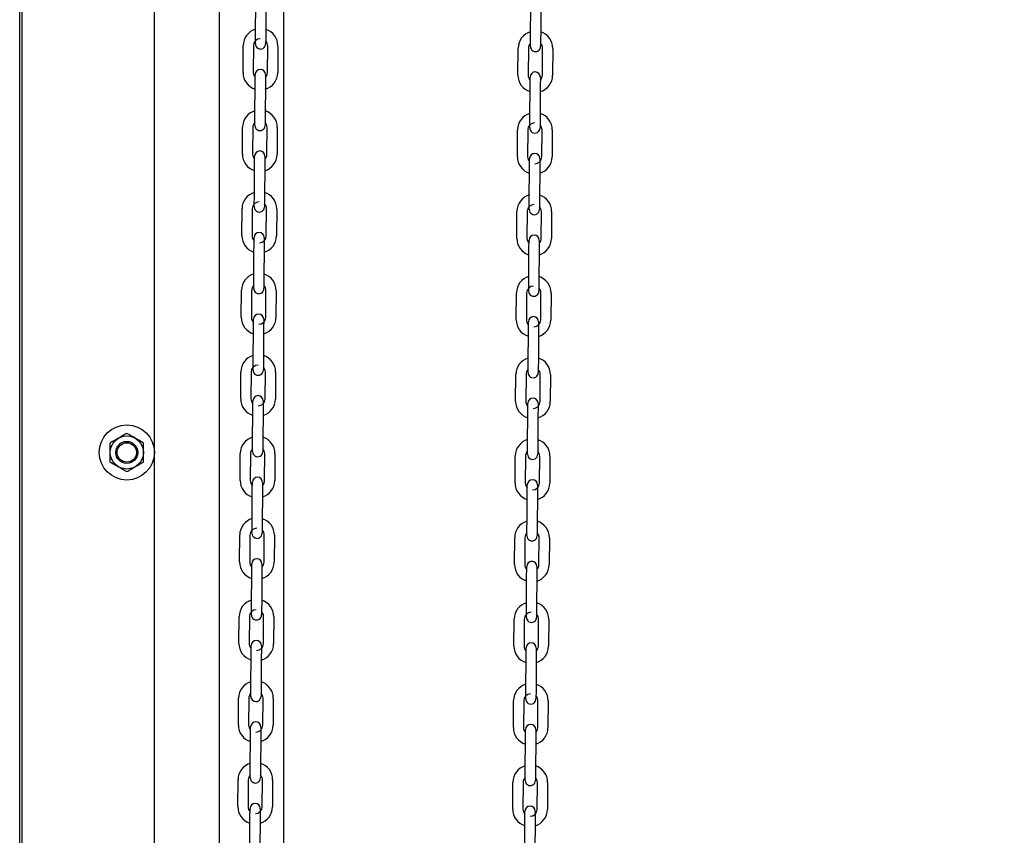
# Model space of a CAD drawing. Header units: inches. Extents: x 170 to 312, y 215 to 248.
# Tile 949 of 987: x 308.559 to 309.32, y 242.638 to 243.268. Entities that reach past the tile are written whole.
import ezdxf

# ---------------------------------------------------------------- set-up
doc = ezdxf.new("R2010")
doc.units = ezdxf.units.IN
doc.header["$LTSCALE"] = 0.25
doc.header["$MEASUREMENT"] = 0
doc.layers.add('ANNOTATIONS', color=1, linetype='Continuous')
doc.layers.add('MOTOR RH', color=7, linetype='Continuous')
doc.styles.add('ARIAL', font='arial.ttf', dxfattribs={"height": 0.09375})
doc.dimstyles.new('STANDARD$0', dxfattribs={"dimtxt": 0.09375, "dimasz": 0.09375, "dimexe": 0.03125, "dimexo": 0.046875, "dimgap": 0.09, "dimtad": 0, "dimtih": 1, "dimtoh": 1, "dimdec": 4, "dimzin": 0, "dimdsep": 46, "dimtxsty": 'ARIAL', "dimcen": 0.09, "dimadec": 0, "dimazin": 0, "dimtfac": 1, "dimtdec": 4, "dimtofl": 0, "dimtmove": 0, "dimatfit": 1, "dimfxl": 1, "dimtolj": 1, "dimtzin": 0, "dimarcsym": 0})

# ---------------------------------------------------------------- blocks, each defined once
blk = doc.blocks.new('*D80')
at = {"layer": 'ANNOTATIONS', "color": 0, "lineweight": -2, "transparency": 16777216}
for p, q in [((308.60615, 244.12505), (310.45212, 244.12505)), ((310.42087, 244.0313), (310.42087, 242.33167)), ((310.42087, 240.19717), (310.42087, 241.89681)), ((309.69034, 240.10342), (310.45212, 240.10342))]:
    blk.add_line(p, q, dxfattribs=at)
at = {"layer": 'ANNOTATIONS', "color": 0, "transparency": 16777216}
for points in [[(310.40524, 244.0313), (310.43649, 244.0313), (310.42087, 244.12505)], [(310.40524, 240.19717), (310.43649, 240.19717), (310.42087, 240.10342)]]:
    blk.add_solid(points, dxfattribs=at)
at = {"layer": 'defpoints', "color": 0, "transparency": 16777216}
for p in [(308.55928, 244.12505), (309.64347, 240.10342), (310.42087, 240.10342)]:
    blk.add_point(p, dxfattribs=at)
at = {"layer": 'ANNOTATIONS', "color": 0, "transparency": 16777216, "insert": (310.42087, 242.11424), "char_height": 0.09375, "attachment_point": 5, "style": 'ARIAL'}
blk.add_mtext('\\A1;OPENING\\PHEIGHT', dxfattribs=at)
blk = doc.blocks.new('*D81')
at = {"layer": 'ANNOTATIONS', "color": 0, "lineweight": -2, "transparency": 16777216}
for p, q in [((308.60615, 244.96103), (311.1071, 244.96103)), ((311.07585, 244.86728), (311.07585, 242.74966)), ((311.07585, 240.19717), (311.07585, 242.3148)), ((310.61068, 240.10342), (311.1071, 240.10342))]:
    blk.add_line(p, q, dxfattribs=at)
at = {"layer": 'ANNOTATIONS', "color": 0, "transparency": 16777216}
for points in [[(311.06023, 244.86728), (311.09148, 244.86728), (311.07585, 244.96103)], [(311.06023, 240.19717), (311.09148, 240.19717), (311.07585, 240.10342)]]:
    blk.add_solid(points, dxfattribs=at)
at = {"layer": 'defpoints', "color": 0, "transparency": 16777216}
for p in [(308.55928, 244.96103), (310.56381, 240.10342), (311.07585, 240.10342)]:
    blk.add_point(p, dxfattribs=at)
at = {"layer": 'ANNOTATIONS', "color": 0, "transparency": 16777216, "insert": (311.07585, 242.53223), "char_height": 0.09375, "attachment_point": 5, "style": 'ARIAL'}
blk.add_mtext('\\A1;TOTAL\\PHEIGHT', dxfattribs=at)

msp = doc.modelspace()

# ---------------------------------------------------------------- linework, layer by layer
at = {"layer": 'MOTOR RH'}
for p, q in [((308.55928, 240.10342), (308.55928, 245.60178)), ((308.5611, 240.1061), (308.5611, 244.91339)), ((308.6633, 240.1061), (308.6633, 244.91339)), ((308.71333, 244.63662), (308.71333, 240.10342)), ((308.76336, 240.1061), (308.76336, 244.29598)), ((308.74143, 243.25826), (308.74158, 243.27913)), ((308.74945, 243.27907), (308.7493, 243.25821)), ((308.95378, 243.25629), (308.95393, 243.27716)), ((308.9618, 243.2771), (308.96165, 243.25624)), ((308.73176, 243.22683), (308.73191, 243.2477)), ((308.73978, 243.24764), (308.73963, 243.22678)), ((308.75065, 243.2267), (308.7508, 243.24757)), ((308.75868, 243.24751), (308.75853, 243.22664)), ((308.94411, 243.22487), (308.94425, 243.24573)), ((308.95213, 243.24568), (308.95198, 243.22481)), ((308.963, 243.22473), (308.96315, 243.2456)), ((308.97103, 243.24554), (308.97088, 243.22468)), ((308.74098, 243.19526), (308.74113, 243.21613)), ((308.74901, 243.21607), (308.74886, 243.19521)), ((308.95333, 243.1933), (308.95348, 243.21416)), ((308.96135, 243.21411), (308.96121, 243.19324)), ((308.73131, 243.16384), (308.73146, 243.1847)), ((308.73933, 243.18465), (308.73918, 243.16378)), ((308.75021, 243.1637), (308.75036, 243.18457)), ((308.75823, 243.18451), (308.75808, 243.16365)), ((308.94366, 243.16187), (308.94381, 243.18273)), ((308.95168, 243.18268), (308.95153, 243.16181)), ((308.96256, 243.16173), (308.96271, 243.1826)), ((308.97058, 243.18254), (308.97043, 243.16168)), ((308.74054, 243.13227), (308.74069, 243.15313)), ((308.74856, 243.15308), (308.74841, 243.13221)), ((308.95289, 243.1303), (308.95303, 243.15116)), ((308.96091, 243.15111), (308.96076, 243.13024)), ((308.73087, 243.10084), (308.73101, 243.1217)), ((308.73889, 243.12165), (308.73874, 243.10078)), ((308.74047, 243.12302), (308.74047, 243.12304)), ((308.74976, 243.1007), (308.74991, 243.12157)), ((308.75778, 243.12151), (308.75764, 243.10065)), ((308.94321, 243.09887), (308.94336, 243.11974)), ((308.95124, 243.11968), (308.95109, 243.09881)), ((308.96211, 243.09874), (308.96226, 243.1196)), ((308.97013, 243.11955), (308.96999, 243.09868)), ((308.74009, 243.06927), (308.74024, 243.09013)), ((308.74811, 243.09008), (308.74796, 243.06921)), ((308.95244, 243.0673), (308.95259, 243.08817)), ((308.96046, 243.08811), (308.96031, 243.06724)), ((308.73042, 243.03784), (308.73057, 243.0587)), ((308.73844, 243.05865), (308.73829, 243.03778)), ((308.74932, 243.0377), (308.74946, 243.05857)), ((308.75734, 243.05851), (308.75719, 243.03765)), ((308.95237, 243.05805), (308.95238, 243.05807)), ((308.94277, 243.03587), (308.94292, 243.05674)), ((308.95079, 243.05668), (308.95064, 243.03582)), ((308.96167, 243.03574), (308.96181, 243.0566)), ((308.96969, 243.05655), (308.96954, 243.03568)), ((308.73964, 243.00627), (308.73979, 243.02713)), ((308.74767, 243.02708), (308.74752, 243.00621)), ((308.95199, 243.0043), (308.95214, 243.02517)), ((308.96002, 243.02511), (308.95987, 243.00425)), ((308.72997, 242.97484), (308.73012, 242.99571)), ((308.73799, 242.99565), (308.73785, 242.97478)), ((308.74887, 242.97471), (308.74902, 242.99557)), ((308.75689, 242.99552), (308.75674, 242.97465)), ((308.94232, 242.97287), (308.94247, 242.99374)), ((308.95034, 242.99368), (308.9502, 242.97282)), ((308.96122, 242.97274), (308.96137, 242.9936)), ((308.96924, 242.99355), (308.96909, 242.97268)), ((308.7392, 242.94327), (308.73935, 242.96414)), ((308.74722, 242.96408), (308.74707, 242.94321)), ((308.95155, 242.9413), (308.9517, 242.96217)), ((308.95957, 242.96211), (308.95942, 242.94125)), ((308.72953, 242.91184), (308.72967, 242.93271)), ((308.73755, 242.93265), (308.7374, 242.91179)), ((308.74842, 242.91171), (308.74857, 242.93257)), ((308.75645, 242.93252), (308.7563, 242.91165)), ((308.94188, 242.90987), (308.94202, 242.93074)), ((308.9499, 242.93068), (308.94975, 242.90982)), ((308.96077, 242.90974), (308.96092, 242.93061)), ((308.9688, 242.93055), (308.96865, 242.90968)), ((308.73875, 242.88027), (308.7389, 242.90114)), ((308.74677, 242.90108), (308.74663, 242.88022)), ((308.9511, 242.8783), (308.95125, 242.89917)), ((308.95912, 242.89911), (308.95898, 242.87825)), ((308.72908, 242.84884), (308.72923, 242.86971)), ((308.7371, 242.86965), (308.73695, 242.84879)), ((308.74798, 242.84871), (308.74813, 242.86958)), ((308.756, 242.86952), (308.75585, 242.84865)), ((308.94143, 242.84688), (308.94158, 242.86774)), ((308.94945, 242.86769), (308.9493, 242.84682)), ((308.96033, 242.84674), (308.96048, 242.86761)), ((308.96835, 242.86755), (308.9682, 242.84669)), ((308.7385, 242.845), (308.73852, 242.84739)), ((308.73831, 242.81727), (308.73845, 242.83814)), ((308.74633, 242.83808), (308.74618, 242.81722)), ((308.95066, 242.81531), (308.9508, 242.83617)), ((308.95868, 242.83612), (308.95853, 242.81525)), ((308.72863, 242.78585), (308.72878, 242.80671)), ((308.73666, 242.80666), (308.73651, 242.78579)), ((308.74753, 242.78571), (308.74768, 242.80658)), ((308.75555, 242.80652), (308.75541, 242.78566)), ((308.94098, 242.78388), (308.94113, 242.80474)), ((308.94901, 242.80469), (308.94886, 242.78382)), ((308.95988, 242.78374), (308.96003, 242.80461)), ((308.9679, 242.80455), (308.96776, 242.78369)), ((308.73786, 242.75428), (308.73801, 242.77514)), ((308.74588, 242.77508), (308.74573, 242.75422)), ((308.95021, 242.75231), (308.95036, 242.77317)), ((308.95823, 242.77312), (308.95808, 242.75225)), ((308.72819, 242.72285), (308.72834, 242.74371)), ((308.73621, 242.74366), (308.73606, 242.72279)), ((308.74709, 242.72271), (308.74723, 242.74358)), ((308.75511, 242.74352), (308.75496, 242.72266)), ((308.94054, 242.72088), (308.94069, 242.74174)), ((308.94856, 242.74169), (308.94841, 242.72082)), ((308.95014, 242.74306), (308.95014, 242.74308)), ((308.95944, 242.72075), (308.95958, 242.74161)), ((308.96746, 242.74155), (308.96731, 242.72069)), ((308.73741, 242.69128), (308.73756, 242.71214)), ((308.74544, 242.71209), (308.74529, 242.69122)), ((308.94976, 242.68931), (308.94991, 242.71017)), ((308.95779, 242.71012), (308.95764, 242.68925)), ((308.72774, 242.65985), (308.72789, 242.68071)), ((308.73576, 242.68066), (308.73562, 242.65979)), ((308.74664, 242.65971), (308.74679, 242.68058)), ((308.75466, 242.68052), (308.75451, 242.65966)), ((308.94009, 242.65788), (308.94024, 242.67875)), ((308.94811, 242.67869), (308.94797, 242.65782)), ((308.95899, 242.65775), (308.95914, 242.67861)), ((308.96701, 242.67856), (308.96686, 242.65769)), ((308.73697, 242.62828), (308.73712, 242.64914)), ((308.74499, 242.64909), (308.74484, 242.62822)), ((308.94932, 242.62631), (308.94947, 242.64718)), ((308.95734, 242.64712), (308.95719, 242.62625))]:
    msp.add_line(p, q, dxfattribs=at)
at = {"layer": 'MOTOR RH', "flags": 128}
for points in [[(308.74136, 243.24901), (308.74136, 243.24919), (308.74137, 243.24972), (308.74137, 243.25057), (308.74138, 243.25172), (308.74139, 243.25312), (308.7414, 243.25472), (308.74142, 243.25646), (308.74143, 243.25826)], [(308.7493, 243.25821), (308.74929, 243.2564), (308.74928, 243.25467), (308.74927, 243.25307), (308.74926, 243.25166), (308.74925, 243.25051)], [(308.95372, 243.2486), (308.95373, 243.24975), (308.95374, 243.25115), (308.95375, 243.25275), (308.95377, 243.25449), (308.95378, 243.25629)], [(308.96165, 243.25624), (308.96164, 243.25443), (308.96163, 243.2527), (308.96162, 243.2511), (308.96161, 243.2497), (308.9616, 243.24855)], [(308.74925, 243.25135), (308.74925, 243.25051), (308.74924, 243.24966), (308.74924, 243.24913), (308.74924, 243.24899)], [(308.74924, 243.24913), (308.74924, 243.24895)], [(308.95371, 243.24705), (308.95371, 243.24722), (308.95372, 243.24775), (308.95372, 243.2486), (308.95373, 243.24944)], [(308.9616, 243.24939), (308.9616, 243.24855), (308.96159, 243.24769), (308.96159, 243.24716), (308.96159, 243.24702)], [(308.74326, 243.24562), (308.74377, 243.24536), (308.74527, 243.24505)], [(308.95371, 243.24704), (308.95371, 243.24722)], [(308.96159, 243.24716), (308.96159, 243.24699)], [(308.74118, 243.22299), (308.74119, 243.22382), (308.74119, 243.22468), (308.7412, 243.2252), (308.7412, 243.22538)], [(308.74907, 243.22533), (308.74907, 243.22515), (308.74907, 243.22462), (308.74906, 243.22377), (308.74905, 243.22294)], [(308.74113, 243.21613), (308.74114, 243.21793), (308.74116, 243.21967), (308.74117, 243.22127), (308.74118, 243.22267), (308.74119, 243.22382)], [(308.74906, 243.22377), (308.74905, 243.22262), (308.74904, 243.22121), (308.74903, 243.21961), (308.74902, 243.21788), (308.74901, 243.21607)], [(308.95348, 243.21416), (308.95349, 243.21597), (308.95351, 243.2177), (308.95352, 243.2193), (308.95353, 243.2207), (308.95354, 243.22185)], [(308.95353, 243.22102), (308.95354, 243.22185), (308.95354, 243.22271), (308.95355, 243.22324), (308.95355, 243.22341)], [(308.95355, 243.22324), (308.95355, 243.22341)], [(308.96141, 243.2218), (308.9614, 243.22065), (308.96139, 243.21925), (308.96138, 243.21765), (308.96137, 243.21591), (308.96135, 243.21411)], [(308.96142, 243.22336), (308.96142, 243.22318), (308.96142, 243.22265), (308.96141, 243.2218), (308.9614, 243.22097)], [(308.74093, 243.18757), (308.74094, 243.18872), (308.74095, 243.19012), (308.74096, 243.19172), (308.74097, 243.19346), (308.74098, 243.19526)], [(308.74886, 243.19521), (308.74884, 243.1934), (308.74883, 243.19167), (308.74882, 243.19007), (308.74881, 243.18867), (308.7488, 243.18752)], [(308.74092, 243.18601), (308.74092, 243.18619), (308.74092, 243.18672), (308.74093, 243.18757), (308.74093, 243.18841)], [(308.74881, 243.18835), (308.7488, 243.18752), (308.7488, 243.18666), (308.74879, 243.18613), (308.74879, 243.18599)], [(308.95327, 243.18404), (308.95327, 243.18422), (308.95327, 243.18475), (308.95328, 243.1856), (308.95329, 243.18675), (308.9533, 243.18816), (308.95331, 243.18976), (308.95332, 243.19149), (308.95333, 243.1933)], [(308.96121, 243.19324), (308.96119, 243.19144), (308.96118, 243.1897), (308.96117, 243.1881), (308.96116, 243.1867), (308.96115, 243.18555)], [(308.74282, 243.18262), (308.74332, 243.18236), (308.74483, 243.18205)], [(308.74879, 243.18613), (308.74879, 243.18596)], [(308.96116, 243.18639), (308.96115, 243.18555), (308.96115, 243.18469), (308.96114, 243.18417), (308.96114, 243.18402)], [(308.96114, 243.18417), (308.96114, 243.18399)], [(308.74069, 243.15313), (308.7407, 243.15494), (308.74071, 243.15667), (308.74072, 243.15827), (308.74073, 243.15967), (308.74074, 243.16082)], [(308.74073, 243.15999), (308.74074, 243.16082), (308.74075, 243.16168), (308.74075, 243.16221), (308.74075, 243.16238)], [(308.74861, 243.16077), (308.74861, 243.15962), (308.7486, 243.15822), (308.74858, 243.15662), (308.74857, 243.15488), (308.74856, 243.15308)], [(308.74862, 243.16233), (308.74862, 243.16215), (308.74862, 243.16162), (308.74861, 243.16077), (308.74861, 243.15994)], [(308.95303, 243.15116), (308.95305, 243.15297), (308.95306, 243.1547), (308.95307, 243.1563), (308.95308, 243.15771), (308.95309, 243.15886)], [(308.95308, 243.15802), (308.95309, 243.15886), (308.9531, 243.15971), (308.9531, 243.16024), (308.9531, 243.16042)], [(308.96097, 243.16036), (308.96097, 243.16018), (308.96097, 243.15966), (308.96096, 243.1588), (308.96095, 243.15765), (308.96094, 243.15625), (308.96093, 243.15465), (308.96092, 243.15291), (308.96091, 243.15111)], [(308.74047, 243.12301), (308.74047, 243.12319), (308.74048, 243.12372), (308.74048, 243.12457), (308.74049, 243.12572), (308.7405, 243.12713), (308.74051, 243.12873), (308.74052, 243.13046), (308.74054, 243.13227)], [(308.74841, 243.13221), (308.7484, 243.13041), (308.74839, 243.12867), (308.74837, 243.12707), (308.74836, 243.12567), (308.74836, 243.12452)], [(308.95282, 243.12105), (308.95282, 243.12122), (308.95283, 243.12175), (308.95283, 243.12261), (308.95284, 243.12376), (308.95285, 243.12516), (308.95286, 243.12676), (308.95287, 243.12849), (308.95289, 243.1303)], [(308.96076, 243.13024), (308.96075, 243.12844), (308.96074, 243.1267), (308.96072, 243.1251), (308.96071, 243.1237), (308.96071, 243.12255)], [(308.74237, 243.11962), (308.74288, 243.11936), (308.74438, 243.11905)], [(308.74836, 243.12536), (308.74836, 243.12452), (308.74835, 243.12366), (308.74835, 243.12314), (308.74835, 243.12299)], [(308.74835, 243.12314), (308.74835, 243.12296)], [(308.96071, 243.12339), (308.96071, 243.12255), (308.9607, 243.12169), (308.9607, 243.12117), (308.96069, 243.12099)], [(308.74024, 243.09013), (308.74025, 243.09194), (308.74026, 243.09367), (308.74028, 243.09527), (308.74029, 243.09667), (308.74029, 243.09783)], [(308.74029, 243.09699), (308.74029, 243.09783), (308.7403, 243.09868), (308.7403, 243.09921), (308.7403, 243.09938)], [(308.7403, 243.09921), (308.7403, 243.09938)], [(308.74818, 243.09933), (308.74818, 243.09915), (308.74817, 243.09862), (308.74817, 243.09777), (308.74816, 243.09662), (308.74815, 243.09522), (308.74814, 243.09362), (308.74813, 243.09188), (308.74811, 243.09008)], [(308.95259, 243.08817), (308.9526, 243.08997), (308.95261, 243.09171), (308.95263, 243.09331), (308.95264, 243.09471), (308.95264, 243.09586)], [(308.95264, 243.09503), (308.95264, 243.09586), (308.95265, 243.09671), (308.95265, 243.09724), (308.95265, 243.09742)], [(308.96052, 243.0958), (308.96051, 243.09465), (308.9605, 243.09325), (308.96049, 243.09165), (308.96048, 243.08991), (308.96046, 243.08811)], [(308.96053, 243.09736), (308.96053, 243.09718), (308.96052, 243.09666), (308.96052, 243.0958), (308.96051, 243.09497)], [(308.74004, 243.06157), (308.74004, 243.06273), (308.74005, 243.06413), (308.74007, 243.06573), (308.74008, 243.06746), (308.74009, 243.06927)], [(308.74796, 243.06921), (308.74795, 243.06741), (308.74794, 243.06567), (308.74793, 243.06407), (308.74792, 243.06267), (308.74791, 243.06152)], [(308.95237, 243.05805), (308.95238, 243.05823), (308.95238, 243.05875), (308.95239, 243.05961), (308.95239, 243.06076), (308.9524, 243.06216), (308.95242, 243.06376), (308.95243, 243.06549), (308.95244, 243.0673)], [(308.96031, 243.06724), (308.9603, 243.06544), (308.96029, 243.0637), (308.96028, 243.0621), (308.96027, 243.0607), (308.96026, 243.05955)], [(308.74003, 243.06002), (308.74003, 243.06019), (308.74003, 243.06072), (308.74004, 243.06157), (308.74004, 243.06241)], [(308.74792, 243.06236), (308.74791, 243.06152), (308.7479, 243.06066), (308.7479, 243.06014), (308.7479, 243.05996)], [(308.96027, 243.06039), (308.96026, 243.05955), (308.96025, 243.0587), (308.96025, 243.05817), (308.96025, 243.05803)], [(308.96025, 243.05817), (308.96025, 243.05799)], [(308.74192, 243.05662), (308.74243, 243.05636), (308.74393, 243.05605)], [(308.73984, 243.03399), (308.73985, 243.03483), (308.73985, 243.03568), (308.73986, 243.03621), (308.73986, 243.03638)], [(308.73986, 243.03621), (308.73986, 243.03639)], [(308.74773, 243.03633), (308.74773, 243.03615), (308.74773, 243.03563), (308.74772, 243.03477), (308.74771, 243.03362), (308.7477, 243.03222), (308.74769, 243.03062), (308.74768, 243.02888), (308.74767, 243.02708)], [(308.73979, 243.02713), (308.73981, 243.02894), (308.73982, 243.03068), (308.73983, 243.03227), (308.73984, 243.03368), (308.73985, 243.03483)], [(308.95214, 243.02517), (308.95216, 243.02697), (308.95217, 243.02871), (308.95218, 243.03031), (308.95219, 243.03171), (308.9522, 243.03286)], [(308.95219, 243.03203), (308.9522, 243.03286), (308.9522, 243.03371), (308.95221, 243.03424), (308.95221, 243.03442)], [(308.96008, 243.03436), (308.96008, 243.03418), (308.96008, 243.03366), (308.96007, 243.0328), (308.96006, 243.03165), (308.96005, 243.03025), (308.96004, 243.02865), (308.96003, 243.02692), (308.96002, 243.02511)], [(308.73958, 242.99702), (308.73958, 242.99719), (308.73958, 242.99772), (308.73959, 242.99858), (308.7396, 242.99973), (308.73961, 243.00113), (308.73962, 243.00273), (308.73963, 243.00446), (308.73964, 243.00627)], [(308.74752, 243.00621), (308.74751, 243.00441), (308.74749, 243.00267), (308.74748, 243.00107), (308.74747, 242.99967), (308.74746, 242.99852)], [(308.74747, 242.99936), (308.74746, 242.99852), (308.74746, 242.99767), (308.74745, 242.99714), (308.74745, 242.99696)], [(308.95193, 242.99505), (308.95193, 242.99523), (308.95193, 242.99575), (308.95194, 242.99661), (308.95195, 242.99745)], [(308.95194, 242.99661), (308.95195, 242.99776), (308.95196, 242.99916), (308.95197, 243.00076), (308.95198, 243.0025), (308.95199, 243.0043)], [(308.95982, 242.99739), (308.95981, 242.99655), (308.95981, 242.9957), (308.9598, 242.99517), (308.9598, 242.99503)], [(308.95987, 243.00425), (308.95986, 243.00244), (308.95984, 243.0007), (308.95983, 242.99911), (308.95982, 242.9977), (308.95981, 242.99655)], [(308.74148, 242.99362), (308.74198, 242.99336), (308.74349, 242.99305)], [(308.9598, 242.99517), (308.9598, 242.99499)], [(308.73935, 242.96414), (308.73936, 242.96594), (308.73937, 242.96768), (308.73938, 242.96928), (308.73939, 242.97068), (308.7394, 242.97183)], [(308.7394, 242.971), (308.7394, 242.97183), (308.73941, 242.97268), (308.73941, 242.97321), (308.73941, 242.97339)], [(308.74729, 242.97333), (308.74729, 242.97315), (308.74728, 242.97263), (308.74728, 242.97177), (308.74727, 242.97062), (308.74726, 242.96922), (308.74725, 242.96762), (308.74723, 242.96589), (308.74722, 242.96408)], [(308.9517, 242.96217), (308.95171, 242.96397), (308.95172, 242.96571), (308.95173, 242.96731), (308.95174, 242.96871), (308.95175, 242.96986)], [(308.95175, 242.96903), (308.95175, 242.96986), (308.95176, 242.97072), (308.95176, 242.97124), (308.95176, 242.97141)], [(308.95176, 242.97124), (308.95176, 242.97142)], [(308.95964, 242.97136), (308.95963, 242.97119), (308.95963, 242.97066), (308.95962, 242.9698), (308.95962, 242.96865), (308.95961, 242.96725), (308.9596, 242.96565), (308.95958, 242.96392), (308.95957, 242.96211)], [(308.73913, 242.93402), (308.73913, 242.9342), (308.73914, 242.93472), (308.73914, 242.93558), (308.73915, 242.93673), (308.73916, 242.93813), (308.73917, 242.93973), (308.73919, 242.94147), (308.7392, 242.94327)], [(308.74702, 242.93636), (308.74702, 242.93552), (308.74701, 242.93467), (308.74701, 242.93414), (308.74701, 242.93396)], [(308.74707, 242.94321), (308.74706, 242.94141), (308.74705, 242.93967), (308.74704, 242.93807), (308.74703, 242.93667), (308.74702, 242.93552)], [(308.95149, 242.93361), (308.9515, 242.93476), (308.95151, 242.93616), (308.95152, 242.93776), (308.95154, 242.9395), (308.95155, 242.9413)], [(308.95942, 242.94125), (308.95941, 242.93944), (308.9594, 242.93771), (308.95939, 242.93611), (308.95938, 242.9347), (308.95937, 242.93355)], [(308.74103, 242.93062), (308.74154, 242.93036), (308.74304, 242.93005)], [(308.95148, 242.93206), (308.95148, 242.93223), (308.95149, 242.93276), (308.95149, 242.93361), (308.9515, 242.93445)], [(308.95148, 242.93205), (308.95148, 242.93223)], [(308.95937, 242.93439), (308.95937, 242.93355), (308.95936, 242.9327), (308.95936, 242.93217), (308.95936, 242.93203)], [(308.95936, 242.93217), (308.95936, 242.932)], [(308.7389, 242.90114), (308.73891, 242.90294), (308.73893, 242.90468), (308.73894, 242.90628), (308.73895, 242.90768), (308.73896, 242.90883)], [(308.73895, 242.908), (308.73896, 242.90883), (308.73896, 242.90969), (308.73897, 242.91021), (308.73897, 242.91038)], [(308.73897, 242.91021), (308.73897, 242.91039)], [(308.74683, 242.90877), (308.74682, 242.90762), (308.74681, 242.90622), (308.7468, 242.90462), (308.74679, 242.90289), (308.74677, 242.90108)], [(308.74684, 242.91033), (308.74684, 242.91016), (308.74684, 242.90963), (308.74683, 242.90877), (308.74682, 242.90794)], [(308.95125, 242.89917), (308.95126, 242.90098), (308.95128, 242.90271), (308.95129, 242.90431), (308.9513, 242.90571), (308.95131, 242.90686)], [(308.9513, 242.90603), (308.95131, 242.90686), (308.95131, 242.90772), (308.95131, 242.90824), (308.95132, 242.90842)], [(308.95919, 242.90837), (308.95919, 242.90819), (308.95918, 242.90766), (308.95918, 242.90681), (308.95917, 242.90566), (308.95916, 242.90425), (308.95915, 242.90265), (308.95914, 242.90092), (308.95912, 242.89911)], [(308.73869, 242.87102), (308.73869, 242.8712), (308.73869, 242.87172), (308.7387, 242.87258), (308.73871, 242.87373), (308.73872, 242.87513), (308.73873, 242.87673), (308.73874, 242.87847), (308.73875, 242.88027)], [(308.74663, 242.88022), (308.74661, 242.87841), (308.7466, 242.87668), (308.74659, 242.87508), (308.74658, 242.87367), (308.74657, 242.87252)], [(308.95105, 242.87061), (308.95106, 242.87176), (308.95107, 242.87316), (308.95108, 242.87476), (308.95109, 242.8765), (308.9511, 242.8783)], [(308.95898, 242.87825), (308.95896, 242.87644), (308.95895, 242.87471), (308.95894, 242.87311), (308.95893, 242.87171), (308.95892, 242.87056)], [(308.74058, 242.86762), (308.74109, 242.86737), (308.7426, 242.86706)], [(308.74658, 242.87336), (308.74657, 242.87252), (308.74657, 242.87167), (308.74656, 242.87114), (308.74656, 242.87096)], [(308.95104, 242.86906), (308.95104, 242.86923), (308.95104, 242.86976), (308.95105, 242.87061), (308.95105, 242.87145)], [(308.95104, 242.86905), (308.95104, 242.86923)], [(308.95893, 242.87139), (308.95892, 242.87056), (308.95892, 242.8697), (308.95891, 242.86917), (308.95891, 242.86903)], [(308.95891, 242.86917), (308.95891, 242.869)], [(308.73845, 242.83814), (308.73847, 242.83994), (308.73848, 242.84168), (308.73849, 242.84328), (308.7385, 242.84468), (308.73851, 242.84583), (308.73852, 242.84669), (308.73852, 242.84721), (308.73852, 242.84739)], [(308.74638, 242.84578), (308.74638, 242.84463), (308.74637, 242.84322), (308.74635, 242.84162), (308.74634, 242.83989), (308.74633, 242.83808)], [(308.74639, 242.84734), (308.74639, 242.84716), (308.74639, 242.84663), (308.74638, 242.84578), (308.74638, 242.84495)], [(308.95085, 242.84303), (308.95086, 242.84386), (308.95087, 242.84472), (308.95087, 242.84525), (308.95087, 242.84542)], [(308.95087, 242.84525), (308.95087, 242.84542)], [(308.95874, 242.84537), (308.95874, 242.84519), (308.95874, 242.84466), (308.95873, 242.84381), (308.95873, 242.84298)], [(308.9508, 242.83617), (308.95082, 242.83798), (308.95083, 242.83971), (308.95084, 242.84131), (308.95085, 242.84271), (308.95086, 242.84386)], [(308.95873, 242.84381), (308.95872, 242.84266), (308.95871, 242.84126), (308.9587, 242.83966), (308.95869, 242.83792), (308.95868, 242.83612)], [(308.73824, 242.80802), (308.73824, 242.8082), (308.73825, 242.80873), (308.73825, 242.80958), (308.73826, 242.81073), (308.73827, 242.81213), (308.73828, 242.81373), (308.73829, 242.81547), (308.73831, 242.81727)], [(308.74618, 242.81722), (308.74617, 242.81541), (308.74616, 242.81368), (308.74614, 242.81208), (308.74613, 242.81068), (308.74613, 242.80953)], [(308.95059, 242.80605), (308.95059, 242.80623), (308.9506, 242.80676), (308.9506, 242.80761), (308.95061, 242.80876), (308.95062, 242.81017), (308.95063, 242.81177), (308.95064, 242.8135), (308.95066, 242.81531)], [(308.95853, 242.81525), (308.95852, 242.81344), (308.95851, 242.81171), (308.95849, 242.81011), (308.95848, 242.80871), (308.95848, 242.80756)], [(308.74612, 242.80814), (308.74611, 242.80797)], [(308.74613, 242.81036), (308.74613, 242.80953), (308.74612, 242.80867), (308.74612, 242.80814), (308.74612, 242.808)], [(308.95848, 242.8084), (308.95848, 242.80756), (308.95847, 242.8067), (308.95847, 242.80618), (308.95846, 242.806)], [(308.74014, 242.80463), (308.74065, 242.80437), (308.74215, 242.80406)], [(308.73806, 242.782), (308.73806, 242.78283), (308.73807, 242.78369), (308.73807, 242.78421), (308.73807, 242.78438)], [(308.73807, 242.78421), (308.73807, 242.78439)], [(308.74595, 242.78434), (308.74595, 242.78416), (308.74594, 242.78363), (308.74594, 242.78278), (308.74593, 242.78163), (308.74592, 242.78022), (308.74591, 242.77863), (308.7459, 242.77689), (308.74588, 242.77508)], [(308.73801, 242.77514), (308.73802, 242.77695), (308.73803, 242.77868), (308.73805, 242.78028), (308.73806, 242.78168), (308.73806, 242.78283)], [(308.95036, 242.77317), (308.95037, 242.77498), (308.95038, 242.77671), (308.95039, 242.77831), (308.9504, 242.77972), (308.95041, 242.78087)], [(308.95041, 242.78003), (308.95041, 242.78087), (308.95042, 242.78172), (308.95042, 242.78225), (308.95042, 242.78242)], [(308.95829, 242.78081), (308.95828, 242.77966), (308.95827, 242.77826), (308.95826, 242.77666), (308.95824, 242.77492), (308.95823, 242.77312)], [(308.9583, 242.78237), (308.9583, 242.78219), (308.95829, 242.78166), (308.95829, 242.78081), (308.95828, 242.77998)], [(308.73781, 242.74658), (308.73781, 242.74773), (308.73782, 242.74914), (308.73784, 242.75073), (308.73785, 242.75247), (308.73786, 242.75428)], [(308.74573, 242.75422), (308.74572, 242.75241), (308.74571, 242.75068), (308.7457, 242.74908), (308.74569, 242.74768), (308.74568, 242.74653)], [(308.7378, 242.74502), (308.7378, 242.7452), (308.7378, 242.74573), (308.73781, 242.74658), (308.73781, 242.74742)], [(308.74569, 242.74737), (308.74568, 242.74653), (308.74567, 242.74567), (308.74567, 242.74515), (308.74567, 242.745)], [(308.95014, 242.74306), (308.95015, 242.74323), (308.95015, 242.74376), (308.95016, 242.74461), (308.95016, 242.74577), (308.95017, 242.74717), (308.95019, 242.74877), (308.9502, 242.7505), (308.95021, 242.75231)], [(308.95808, 242.75225), (308.95807, 242.75045), (308.95806, 242.74871), (308.95805, 242.74711), (308.95804, 242.74571), (308.95803, 242.74456)], [(308.73969, 242.74163), (308.7402, 242.74137), (308.7417, 242.74106)], [(308.74567, 242.74515), (308.74567, 242.74497)], [(308.95804, 242.7454), (308.95803, 242.74456), (308.95802, 242.7437), (308.95802, 242.74318), (308.95802, 242.743)], [(308.73756, 242.71214), (308.73758, 242.71395), (308.73759, 242.71568), (308.7376, 242.71728), (308.73761, 242.71868), (308.73762, 242.71984)], [(308.73761, 242.719), (308.73762, 242.71984), (308.73762, 242.72069), (308.73763, 242.72122), (308.73763, 242.72139)], [(308.7455, 242.72134), (308.7455, 242.72116), (308.7455, 242.72063), (308.74549, 242.71978), (308.74548, 242.71863), (308.74547, 242.71723), (308.74546, 242.71563), (308.74545, 242.71389), (308.74544, 242.71209)], [(308.94991, 242.71017), (308.94993, 242.71198), (308.94994, 242.71372), (308.94995, 242.71531), (308.94996, 242.71672), (308.94997, 242.71787)], [(308.94996, 242.71704), (308.94997, 242.71787), (308.94997, 242.71872), (308.94998, 242.71925), (308.94998, 242.71942)], [(308.94998, 242.71925), (308.94998, 242.71943)], [(308.95784, 242.71781), (308.95783, 242.71666), (308.95782, 242.71526), (308.95781, 242.71366), (308.9578, 242.71192), (308.95779, 242.71012)], [(308.95785, 242.71937), (308.95785, 242.71919), (308.95785, 242.71867), (308.95784, 242.71781), (308.95783, 242.71698)], [(308.73736, 242.68358), (308.73737, 242.68474), (308.73738, 242.68614), (308.73739, 242.68774), (308.7374, 242.68947), (308.73741, 242.69128)], [(308.74529, 242.69122), (308.74528, 242.68942), (308.74526, 242.68768), (308.74525, 242.68608), (308.74524, 242.68468), (308.74523, 242.68353)], [(308.94971, 242.68162), (308.94972, 242.68277), (308.94973, 242.68417), (308.94974, 242.68577), (308.94975, 242.6875), (308.94976, 242.68931)], [(308.95764, 242.68925), (308.95763, 242.68745), (308.95761, 242.68571), (308.9576, 242.68411), (308.95759, 242.68271), (308.95758, 242.68156)], [(308.73735, 242.68203), (308.73735, 242.6822), (308.73735, 242.68273), (308.73736, 242.68358), (308.73737, 242.68442)], [(308.73925, 242.67863), (308.73975, 242.67837), (308.74126, 242.67806)], [(308.74524, 242.68437), (308.74523, 242.68353), (308.74523, 242.68267), (308.74522, 242.68215), (308.74522, 242.682)], [(308.74522, 242.68215), (308.74522, 242.68197)], [(308.9497, 242.68006), (308.9497, 242.68024), (308.9497, 242.68076), (308.94971, 242.68162), (308.94972, 242.68246)], [(308.95759, 242.6824), (308.95758, 242.68156), (308.95758, 242.68071), (308.95757, 242.68018), (308.95757, 242.68)], [(308.73712, 242.64914), (308.73713, 242.65095), (308.73714, 242.65268), (308.73715, 242.65428), (308.73716, 242.65569), (308.73717, 242.65684)], [(308.73717, 242.656), (308.73717, 242.65684), (308.73718, 242.65769), (308.73718, 242.65822), (308.73718, 242.65839)], [(308.73718, 242.65822), (308.73718, 242.6584)], [(308.74506, 242.65834), (308.74505, 242.65816), (308.74505, 242.65764), (308.74504, 242.65678), (308.74504, 242.65563), (308.74503, 242.65423), (308.74502, 242.65263), (308.745, 242.65089), (308.74499, 242.64909)], [(308.94947, 242.64718), (308.94948, 242.64898), (308.94949, 242.65072), (308.9495, 242.65232), (308.94951, 242.65372), (308.94952, 242.65487)], [(308.94951, 242.65404), (308.94952, 242.65487), (308.94953, 242.65572), (308.94953, 242.65625), (308.94953, 242.65643)], [(308.95741, 242.65637), (308.9574, 242.65619), (308.9574, 242.65567), (308.95739, 242.65481), (308.95739, 242.65366), (308.95738, 242.65226), (308.95737, 242.65066), (308.95735, 242.64893), (308.95734, 242.64712)]]:
    msp.add_lwpolyline(points, dxfattribs=at)
at = {"layer": 'MOTOR RH'}
for radius in [0.02129, 0.01277, 0.00852, 0.0075]:
    msp.add_circle((308.64201, 242.93341), radius, dxfattribs=at)
for centre, radius, start, end in [((308.74509, 243.24761), 0.01319, 106.06756, 179.59345), ((308.74549, 243.2476), 0.01319, 359.59345, 73.11934), ((308.95744, 243.24564), 0.01319, 106.06756, 179.59345), ((308.95784, 243.24564), 0.01319, 359.59345, 73.11934), ((308.74509, 243.24761), 0.00531, 89.59345, 179.59345), ((308.7453, 243.24898), 0.00394, 179.59345, 359.59347), ((308.74549, 243.2476), 0.00531, 359.59345, 44.868), ((308.95744, 243.24564), 0.00531, 134.31752, 179.59345), ((308.95784, 243.24564), 0.00531, 359.59345, 44.86854), ((308.95765, 243.24702), 0.00394, 179.59345, 359.59347), ((308.74495, 243.22674), 0.01319, 179.59345, 253.12364), ((308.74495, 243.22674), 0.00531, 179.59345, 224.88293), ((308.74513, 243.22535), 0.00394, 359.59345, 179.59343), ((308.74534, 243.22674), 0.01319, 286.07186, 359.59345), ((308.74534, 243.22674), 0.00531, 314.33371, 359.59345), ((308.95748, 243.22339), 0.00394, 359.59345, 179.59343), ((308.9573, 243.22477), 0.01319, 179.59345, 253.12364), ((308.9573, 243.22477), 0.00531, 179.59345, 224.88293), ((308.95769, 243.22477), 0.01319, 286.07186, 359.59345), ((308.95769, 243.22477), 0.00531, 314.33331, 359.59345), ((308.74465, 243.18461), 0.01319, 106.06756, 179.59345), ((308.74504, 243.18461), 0.01319, 359.59345, 73.11934), ((308.957, 243.18264), 0.01319, 106.06756, 179.59345), ((308.95739, 243.18264), 0.01319, 359.59345, 73.11934), ((308.74465, 243.18461), 0.00531, 134.31755, 179.59345), ((308.74504, 243.18461), 0.00531, 359.59345, 44.86751), ((308.957, 243.18264), 0.00531, 89.59345, 179.59345), ((308.74485, 243.18598), 0.00394, 179.59345, 359.59347), ((308.9572, 243.18402), 0.00394, 179.59345, 359.59347), ((308.95739, 243.18264), 0.00531, 359.59345, 44.86752), ((308.74469, 243.16236), 0.00394, 359.59345, 179.59343), ((308.95704, 243.16039), 0.00394, 359.59345, 179.59343), ((308.7445, 243.16374), 0.01319, 179.59345, 253.12364), ((308.7445, 243.16374), 0.00531, 179.59345, 224.88355), ((308.74489, 243.16374), 0.01319, 286.07186, 359.59345), ((308.74489, 243.16374), 0.00531, 314.33302, 359.59345), ((308.95685, 243.16177), 0.01319, 179.59345, 253.12364), ((308.95685, 243.16177), 0.00531, 179.59345, 224.88322), ((308.95724, 243.16177), 0.00531, 269.59345, 359.59345), ((308.95724, 243.16177), 0.01319, 286.07186, 359.59345), ((308.7442, 243.12161), 0.01319, 106.06756, 179.59345), ((308.7446, 243.12161), 0.01319, 359.59345, 73.11934), ((308.7442, 243.12161), 0.00531, 89.59345, 179.59345), ((308.95655, 243.11964), 0.01319, 106.06756, 179.59345), ((308.95694, 243.11964), 0.01319, 359.59345, 73.11934), ((308.74441, 243.12299), 0.00394, 179.59345, 359.59347), ((308.7446, 243.12161), 0.00531, 359.59345, 44.86854), ((308.95655, 243.11964), 0.00531, 89.59345, 179.59345), ((308.95676, 243.12102), 0.00394, 179.59345, 359.59347), ((308.95694, 243.11964), 0.00531, 359.59345, 44.86854), ((308.74405, 243.10074), 0.01319, 179.59345, 253.12364), ((308.74405, 243.10074), 0.00531, 179.59345, 224.88293), ((308.74424, 243.09936), 0.00394, 359.59345, 179.59343), ((308.74445, 243.10074), 0.00531, 269.59345, 359.59345), ((308.74445, 243.10074), 0.01319, 286.07186, 359.59345), ((308.9564, 243.09878), 0.01319, 179.59345, 253.12364), ((308.9564, 243.09878), 0.00531, 179.59345, 224.88293), ((308.95659, 243.09739), 0.00394, 359.59345, 179.59343), ((308.9568, 243.09877), 0.01319, 286.07186, 359.59345), ((308.9568, 243.09877), 0.00531, 314.33339, 359.59345), ((308.74376, 243.05861), 0.01319, 106.06756, 179.59345), ((308.74415, 243.05861), 0.01319, 359.59345, 73.11934), ((308.95611, 243.05664), 0.01319, 106.06756, 179.59345), ((308.9565, 243.05664), 0.01319, 359.59345, 73.11934), ((308.74376, 243.05861), 0.00531, 134.31779, 179.59345), ((308.74396, 243.05999), 0.00394, 179.59345, 359.59347), ((308.74415, 243.05861), 0.00531, 359.59345, 44.86783), ((308.95611, 243.05664), 0.00531, 89.59345, 179.59345), ((308.95631, 243.05802), 0.00394, 179.59345, 359.59347), ((308.9565, 243.05664), 0.00531, 359.59345, 44.86821), ((308.74361, 243.03775), 0.01319, 179.59345, 253.12364), ((308.74361, 243.03775), 0.00531, 179.59345, 224.88293), ((308.7438, 243.03636), 0.00394, 359.59345, 179.59343), ((308.744, 243.03774), 0.00531, 269.59345, 359.59345), ((308.744, 243.03774), 0.01319, 286.07186, 359.59345), ((308.95596, 243.03578), 0.01319, 179.59345, 253.12364), ((308.95596, 243.03578), 0.00531, 179.59345, 224.88293), ((308.95615, 243.03439), 0.00394, 359.59345, 179.59343), ((308.95635, 243.03577), 0.00531, 269.59345, 359.59345), ((308.95635, 243.03577), 0.01319, 286.07186, 359.59345), ((308.74331, 242.99561), 0.01319, 106.06756, 179.59345), ((308.7437, 242.99561), 0.01319, 359.59345, 73.11934), ((308.95566, 242.99364), 0.01319, 106.06756, 179.59345), ((308.95605, 242.99364), 0.01319, 359.59345, 73.11934), ((308.74331, 242.99561), 0.00531, 89.59345, 179.59345), ((308.74352, 242.99699), 0.00394, 179.59345, 359.59347), ((308.7437, 242.99561), 0.00531, 359.59345, 44.86825), ((308.95566, 242.99364), 0.00531, 134.31754, 179.59345), ((308.95605, 242.99364), 0.00531, 359.59345, 44.86854), ((308.95587, 242.99502), 0.00394, 179.59345, 359.59347), ((308.74316, 242.97475), 0.01319, 179.59345, 253.12364), ((308.74316, 242.97475), 0.00531, 179.59345, 224.88293), ((308.74335, 242.97336), 0.00394, 359.59345, 179.59343), ((308.74356, 242.97474), 0.00531, 269.59345, 359.59345), ((308.74356, 242.97474), 0.01319, 286.07186, 359.59345), ((308.9557, 242.97139), 0.00394, 359.59345, 179.59343), ((308.95551, 242.97278), 0.01319, 179.59345, 253.12364), ((308.95551, 242.97278), 0.00531, 179.59345, 224.88293), ((308.9559, 242.97278), 0.00531, 269.59345, 359.59345), ((308.9559, 242.97278), 0.01319, 286.07186, 359.59345), ((308.74286, 242.93261), 0.01319, 106.06756, 179.59345), ((308.74326, 242.93261), 0.01319, 359.59345, 73.11934), ((308.74286, 242.93261), 0.00531, 134.31842, 179.59345), ((308.74326, 242.93261), 0.00531, 359.59345, 44.86854), ((308.95521, 242.93065), 0.01319, 106.06756, 179.59345), ((308.95561, 242.93064), 0.01319, 359.59345, 73.11934), ((308.74307, 242.93399), 0.00394, 179.59345, 359.59347), ((308.95521, 242.93065), 0.00531, 134.31763, 179.59345), ((308.95542, 242.93202), 0.00394, 179.59345, 359.59347), ((308.95561, 242.93064), 0.00531, 359.59345, 44.8675), ((308.7429, 242.91036), 0.00394, 359.59345, 179.59343), ((308.74272, 242.91175), 0.01319, 179.59345, 253.12364), ((308.74272, 242.91175), 0.00531, 179.59345, 224.88293), ((308.74311, 242.91175), 0.01319, 286.07186, 359.59345), ((308.74311, 242.91175), 0.00531, 314.33315, 359.59345), ((308.95507, 242.90978), 0.01319, 179.59345, 253.12364), ((308.95507, 242.90978), 0.00531, 179.59345, 224.88371), ((308.95525, 242.90839), 0.00394, 359.59345, 179.59343), ((308.95546, 242.90978), 0.00531, 269.59345, 359.59345), ((308.95546, 242.90978), 0.01319, 286.07186, 359.59345), ((308.74242, 242.86962), 0.01319, 106.06756, 179.59345), ((308.74281, 242.86961), 0.01319, 359.59345, 73.11934), ((308.95477, 242.86765), 0.01319, 106.06756, 179.59345), ((308.95516, 242.86765), 0.01319, 359.59345, 73.11934), ((308.74242, 242.86962), 0.00531, 89.59345, 179.59345), ((308.74262, 242.87099), 0.00394, 179.59345, 359.59347), ((308.74281, 242.86961), 0.00531, 359.59345, 44.86791), ((308.95477, 242.86765), 0.00531, 134.3179, 179.59345), ((308.95497, 242.86902), 0.00394, 179.59345, 359.59347), ((308.95516, 242.86765), 0.00531, 359.59345, 44.86781), ((308.74227, 242.84875), 0.01319, 179.59345, 253.12364), ((308.74227, 242.84875), 0.00531, 179.59345, 224.88293), ((308.74246, 242.84736), 0.00394, 359.59345, 179.59343), ((308.74266, 242.84875), 0.01319, 286.07186, 359.59345), ((308.74266, 242.84875), 0.00531, 314.33319, 359.59345), ((308.95462, 242.84678), 0.01319, 179.59345, 253.12364), ((308.95462, 242.84678), 0.00531, 179.59345, 224.88293), ((308.95481, 242.8454), 0.00394, 359.59345, 179.59343), ((308.95501, 242.84678), 0.01319, 286.07186, 359.59345), ((308.95501, 242.84678), 0.00531, 314.33345, 359.59345), ((308.74197, 242.80662), 0.01319, 106.06756, 179.59345), ((308.74237, 242.80661), 0.01319, 359.59345, 73.11934), ((308.95432, 242.80465), 0.01319, 106.06756, 179.59345), ((308.95471, 242.80465), 0.01319, 359.59345, 73.11934), ((308.74197, 242.80662), 0.00531, 89.59345, 179.59345), ((308.74218, 242.80799), 0.00394, 179.59345, 359.59347), ((308.74237, 242.80661), 0.00531, 359.59345, 44.86751), ((308.95432, 242.80465), 0.00531, 89.59345, 179.59345), ((308.95471, 242.80465), 0.00531, 359.59345, 44.86765), ((308.95453, 242.80603), 0.00394, 179.59345, 359.59347), ((308.74182, 242.78575), 0.01319, 179.59345, 253.12364), ((308.74182, 242.78575), 0.00531, 179.59345, 224.88312), ((308.74201, 242.78436), 0.00394, 359.59345, 179.59343), ((308.74222, 242.78575), 0.00531, 269.59345, 359.59345), ((308.74222, 242.78575), 0.01319, 286.07186, 359.59345), ((308.95436, 242.7824), 0.00394, 359.59345, 179.59343), ((308.95417, 242.78378), 0.01319, 179.59345, 253.12364), ((308.95417, 242.78378), 0.00531, 179.59345, 224.88293), ((308.95457, 242.78378), 0.01319, 286.07186, 359.59345), ((308.95457, 242.78378), 0.00531, 314.33362, 359.59345), ((308.74153, 242.74362), 0.01319, 106.06756, 179.59345), ((308.74192, 242.74362), 0.01319, 359.59345, 73.11934), ((308.95387, 242.74165), 0.01319, 106.06756, 179.59345), ((308.95427, 242.74165), 0.01319, 359.59345, 73.11934), ((308.74153, 242.74362), 0.00531, 134.31794, 179.59345), ((308.74192, 242.74362), 0.00531, 359.59345, 44.86799), ((308.95387, 242.74165), 0.00531, 89.59345, 179.59345), ((308.74173, 242.745), 0.00394, 179.59345, 359.59347), ((308.95408, 242.74303), 0.00394, 179.59345, 359.59347), ((308.95427, 242.74165), 0.00531, 359.59345, 44.86824), ((308.74157, 242.72137), 0.00394, 359.59345, 179.59343), ((308.95391, 242.7194), 0.00394, 359.59345, 179.59343), ((308.74138, 242.72275), 0.01319, 179.59345, 253.12364), ((308.74138, 242.72275), 0.00531, 179.59345, 224.88358), ((308.74177, 242.72275), 0.00531, 269.59345, 359.59345), ((308.74177, 242.72275), 0.01319, 286.07186, 359.59345), ((308.95373, 242.72079), 0.01319, 179.59345, 253.12364), ((308.95373, 242.72079), 0.00531, 179.59345, 224.88293), ((308.95412, 242.72078), 0.01319, 286.07186, 359.59345), ((308.95412, 242.72078), 0.00531, 314.3327, 359.59345), ((308.74108, 242.68062), 0.01319, 106.06756, 179.59345), ((308.74147, 242.68062), 0.01319, 359.59345, 73.11934), ((308.95343, 242.67865), 0.01319, 106.06756, 179.59345), ((308.95382, 242.67865), 0.01319, 359.59345, 73.11934), ((308.74108, 242.68062), 0.00531, 134.31804, 179.59345), ((308.74129, 242.682), 0.00394, 179.59345, 359.59347), ((308.74147, 242.68062), 0.00531, 359.59345, 44.86793), ((308.95343, 242.67865), 0.00531, 134.31863, 179.59345), ((308.95364, 242.68003), 0.00394, 179.59345, 359.59347), ((308.95382, 242.67865), 0.00531, 359.59345, 44.86774), ((308.74112, 242.65837), 0.00394, 359.59345, 179.59343), ((308.74093, 242.65976), 0.01319, 179.59345, 253.12364), ((308.74093, 242.65976), 0.00531, 179.59345, 224.88341), ((308.74132, 242.65975), 0.00531, 269.59345, 359.59345), ((308.74132, 242.65975), 0.01319, 286.07186, 359.59345), ((308.95328, 242.65779), 0.01319, 179.59345, 253.12364), ((308.95328, 242.65779), 0.00531, 179.59345, 224.88293), ((308.95347, 242.6564), 0.00394, 359.59345, 179.59343), ((308.95367, 242.65778), 0.00531, 269.59345, 359.59345), ((308.95367, 242.65778), 0.01319, 286.07186, 359.59345)]:
    msp.add_arc(centre, radius, start, end, dxfattribs=at)
for points, knots in [([(308.63562, 242.94448), (308.63473, 242.94396), (308.6329, 242.94291), (308.63079, 242.94169), (308.62958, 242.94099), (308.62923, 242.94079)], [0, 0, 0, 0, 0.406303, 0.82726, 1, 1, 1, 1]), ([(308.64201, 242.94816), (308.64101, 242.94759), (308.63899, 242.94642), (308.63678, 242.94515), (308.63565, 242.94449), (308.63562, 242.94448)], [0, 0, 0, 0, 0.48434, 0.98632, 1, 1, 1, 1]), ([(308.64839, 242.94448), (308.6475, 242.94499), (308.64568, 242.94604), (308.64356, 242.94727), (308.64236, 242.94796), (308.64201, 242.94816)], [0, 0, 0, 0, 0.4063031, 0.8272596, 1, 1, 1, 1]), ([(308.64839, 242.94448), (308.6475, 242.94499), (308.64568, 242.94604), (308.64356, 242.94727), (308.64236, 242.94796), (308.64201, 242.94816)], [0, 0, 0, 0, 0.406295, 0.827261, 1, 1, 1, 1]), ([(308.65478, 242.94079), (308.65379, 242.94136), (308.65176, 242.94253), (308.64956, 242.9438), (308.64842, 242.94446), (308.64839, 242.94448)], [0, 0, 0, 0, 0.484339, 0.98632, 1, 1, 1, 1]), ([(308.65478, 242.94079), (308.65379, 242.94136), (308.65176, 242.94253), (308.64956, 242.9438), (308.64842, 242.94446), (308.64839, 242.94448)], [0, 0, 0, 0, 0.484349, 0.98632, 1, 1, 1, 1]), ([(308.62923, 242.93341), (308.62923, 242.93358), (308.62923, 242.93469), (308.62923, 242.93675), (308.62923, 242.93903), (308.62923, 242.94035), (308.62923, 242.94079)], [0, 0, 0, 0, 0.066506, 0.435299, 0.814562, 1, 1, 1, 1]), ([(308.65478, 242.93341), (308.65478, 242.93358), (308.65478, 242.93469), (308.65478, 242.93675), (308.65478, 242.93903), (308.65478, 242.94035), (308.65478, 242.94079)], [0, 0, 0, 0, 0.066506, 0.435299, 0.814562, 1, 1, 1, 1]), ([(308.62923, 242.92604), (308.62923, 242.92666), (308.62923, 242.92814), (308.62923, 242.9306), (308.62923, 242.93247), (308.62923, 242.93341)], [0, 0, 0, 0, 0.265456, 0.628086, 1, 1, 1, 1]), ([(308.65478, 242.92604), (308.65478, 242.92666), (308.65478, 242.92814), (308.65478, 242.9306), (308.65478, 242.93247), (308.65478, 242.93341)], [0, 0, 0, 0, 0.265456, 0.628086, 1, 1, 1, 1]), ([(308.65478, 242.92604), (308.65478, 242.92666), (308.65478, 242.92814), (308.65478, 242.9306), (308.65478, 242.93247), (308.65478, 242.93341)], [0, 0, 0, 0, 0.265454, 0.628092, 1, 1, 1, 1]), ([(308.62923, 242.92604), (308.63023, 242.92547), (308.63225, 242.9243), (308.63446, 242.92302), (308.63559, 242.92237), (308.63562, 242.92235)], [0, 0, 0, 0, 0.484339, 0.98632, 1, 1, 1, 1]), ([(308.63562, 242.92235), (308.63651, 242.92184), (308.63833, 242.92079), (308.64045, 242.91956), (308.64166, 242.91887), (308.64201, 242.91866)], [0, 0, 0, 0, 0.4062902, 0.8272752, 1, 1, 1, 1]), ([(308.64201, 242.91866), (308.643, 242.91924), (308.64502, 242.9204), (308.64723, 242.92168), (308.64836, 242.92233), (308.64839, 242.92235)], [0, 0, 0, 0, 0.4843298, 0.9863407, 1, 1, 1, 1]), ([(308.64201, 242.91866), (308.643, 242.91924), (308.64502, 242.9204), (308.64723, 242.92168), (308.64836, 242.92233), (308.64839, 242.92235)], [0, 0, 0, 0, 0.484339, 0.98634, 1, 1, 1, 1]), ([(308.64839, 242.92235), (308.64929, 242.92287), (308.65111, 242.92392), (308.65322, 242.92514), (308.65443, 242.92584), (308.65478, 242.92604)], [0, 0, 0, 0, 0.406303, 0.827279, 1, 1, 1, 1]), ([(308.64839, 242.92235), (308.64929, 242.92287), (308.65111, 242.92392), (308.65322, 242.92514), (308.65443, 242.92584), (308.65478, 242.92604)], [0, 0, 0, 0, 0.406295, 0.82728, 1, 1, 1, 1])]:
    msp.add_open_spline(points, degree=3, knots=knots, dxfattribs=at)

# ---------------------------------------------------------------- dimensions: what is measured, and where the dimension line sits
at = {"layer": 'ANNOTATIONS'}
for base, p1, p2, text, picture, middle in [((311.07585, 240.10342), (308.55928, 244.96103), (310.56381, 240.10342), 'TOTAL\\PHEIGHT', '*D81', (311.07585, 242.53223)), ((310.42087, 240.10342), (308.55928, 244.12505), (309.64347, 240.10342), 'OPENING\\PHEIGHT', '*D80', (310.42087, 242.11424))]:
    dim = msp.add_linear_dim(base=base, p1=p1, p2=p2, angle=90, text=text, dimstyle='STANDARD$0', dxfattribs=at)
    dim.commit()
    dim.dimension.update_dxf_attribs({"geometry": picture, "text_midpoint": middle})

doc.saveas('drawing.dxf')
